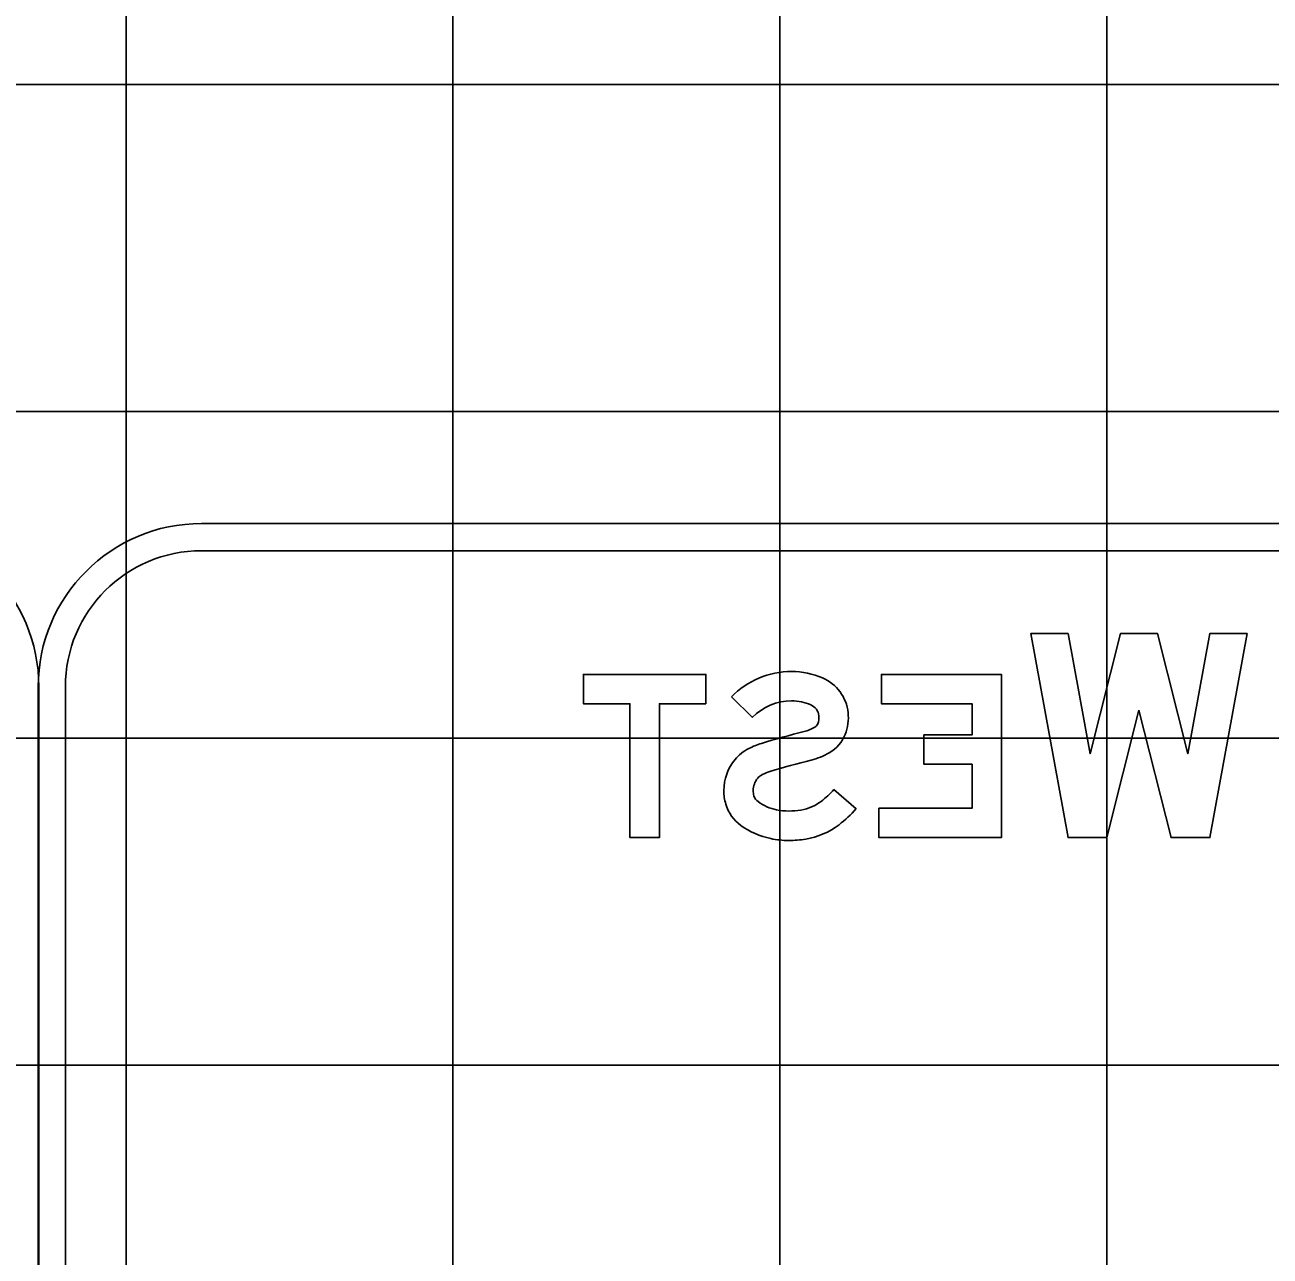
# Model space of a CAD drawing. Extents: x 1797809 to 2198143, y 249608 to 1237864.
# Drawn here: x 2197327.47 to 2197335.09, y 1237201.94 to 1237209.47 of the extents above; entities that cross this region are included whole.
import ezdxf

# ---------------------------------------------------------------- set-up
doc = ezdxf.new("R2010")
doc.units = 0
for name, color, linetype in [('GSBWFILL', 7, 'Continuous'), ('GSCOLORFILL', 7, 'Continuous'), ('GSOUTLINE', 7, 'Continuous'), ('GSSHT', 7, 'Continuous')]:
    doc.layers.add(name, color=color, linetype=linetype)

msp = doc.modelspace()

# ---------------------------------------------------------------- linework, layer by layer
at = {"layer": 'GSBWFILL'}
for points in [[(2197334.2865, 1237205.2785), (2197334.4832, 1237204.498), (2197334.7205, 1237204.498), (2197334.9484, 1237205.7468), (2197334.7199, 1237205.7468), (2197334.5857, 1237205.0113), (2197334.4003, 1237205.7468), (2197334.1728, 1237205.7468), (2197333.9874, 1237205.0113), (2197333.8532, 1237205.7468), (2197333.6247, 1237205.7468), (2197333.8526, 1237204.498), (2197334.0899, 1237204.498)], [(2197331.6367, 1237205.3172), (2197331.352, 1237205.3172), (2197331.352, 1237204.498), (2197331.1722, 1237204.498), (2197331.1722, 1237205.3172), (2197330.8874, 1237205.3172), (2197330.8874, 1237205.497), (2197331.6367, 1237205.497)], [(2197332.6956, 1237204.6778), (2197333.2651, 1237204.6778), (2197333.2651, 1237204.9465), (2197332.9704, 1237204.9465), (2197332.9704, 1237205.1263), (2197333.2651, 1237205.1263), (2197333.2651, 1237205.3172), (2197332.7106, 1237205.3172), (2197332.7106, 1237205.497), (2197333.4449, 1237205.497), (2197333.4449, 1237204.498), (2197332.6956, 1237204.498)]]:
    msp.add_lwpolyline(points, close=True, dxfattribs=at)
for points in [[(2197331.7926, 1237205.3595), (2197331.921, 1237205.2336)], [(2197332.5558, 1237204.675), (2197332.4197, 1237204.7926)]]:
    msp.add_lwpolyline(points, dxfattribs=at)
for centre, major_axis, start_param, end_param in [((2197332.1616, 1237204.9976), (0, -0.5169), 3.141593, 3.936866), ((2197332.1616, 1237205.0374), (0, -0.4771), 2.734498, 3.141593), ((2197332.2471, 1237205.2356), (0, -0.2612), 1.673036, 2.734498), ((2197332.1616, 1237204.9976), (0, -0.337), 3.141593, 3.936866), ((2197332.1616, 1237205.0374), (0, -0.2973), 2.734498, 3.141593), ((2197332.2471, 1237205.2356), (0, -0.0814), 1.673036, 2.734498), ((2197332.2229, 1237205.2332), (0, -0.2856), 1.200355, 1.673036), ((2197332.1777, 1237205.3907), (0, -0.251), 0.242483, 0.520435), ((2197332.2809, 1237205.2106), (0, -0.0435), 0.520435, 1.200355), ((2197332.2229, 1237205.2332), (0, -0.1057), 1.200355, 1.673036), ((2197333.4023, 1237200.4398), (0, -4.8491), 3.384076, 3.440112), ((2197332.2809, 1237205.2106), (0, -0.2233), 0.520435, 1.200355), ((2197332.0205, 1237204.8058), (0, -0.2666), 3.612643, 4.022005), ((2197332.1172, 1237204.6161), (0, -0.4795), 3.440112, 3.612643), ((2197332.0454, 1237204.7853), (0, -0.2989), 4.022005, 4.712389), ((2197333.4023, 1237200.4398), (0, -4.6692), 3.384076, 3.440112), ((2197332.1777, 1237205.3907), (0, -0.4308), 0.242483, 0.520435), ((2197332.0205, 1237204.8058), (0, -0.0867), 3.612643, 4.022005), ((2197332.1172, 1237204.6161), (0, -0.2997), 3.440112, 3.612643), ((2197332.0454, 1237204.7853), (0, -0.119), 4.022005, 4.712389), ((2197332.0292, 1237205.1299), (0, -0.516), 0.651895, 0.85835), ((2197332.0382, 1237204.7853), (0, -0.2916), 4.712389, 5.000417), ((2197332.0382, 1237204.7853), (0, -0.1118), 4.712389, 5.000417), ((2197331.9957, 1237204.7727), (0, -0.0674), 5.000417, 5.653686), ((2197332.1289, 1237204.9556), (0, -0.2937), 5.653686, 6.079948), ((2197332.174, 1237204.9401), (0, -0.2773), 0.161707, 0.651895), ((2197331.9957, 1237204.7727), (0, -0.2473), 5.000417, 5.653686), ((2197332.1438, 1237205.0277), (0, -0.3674), 6.079948, 6.283185), ((2197332.1438, 1237205.1255), (0, -0.4651), 6.283185, 6.444893), ((2197332.0292, 1237205.1299), (0, -0.6958), 0.651895, 0.85835), ((2197332.1289, 1237204.9556), (0, -0.4735), 5.653686, 6.079948), ((2197332.174, 1237204.9401), (0, -0.4572), 0.161707, 0.651895), ((2197332.1438, 1237205.0277), (0, -0.5472), 6.079948, 6.283185), ((2197332.1438, 1237205.1255), (0, -0.645), 6.283185, 6.444893)]:
    msp.add_ellipse(centre, major_axis=major_axis, ratio=0.999998, start_param=start_param, end_param=end_param, dxfattribs=at)
at = {"layer": 'GSCOLORFILL'}
for p, q in [((2197328.5503, 1237206.42), (2197341.5373, 1237206.42)), ((2197341.5373, 1237206.2535), (2197328.5503, 1237206.2535)), ((2197327.5513, 1237199.4187), (2197327.5513, 1237205.421)), ((2197327.5554, 1237205.4197), (2197327.5554, 1237199.4197)), ((2197327.7178, 1237205.421), (2197327.7178, 1237199.4187))]:
    msp.add_line(p, q, dxfattribs=at)
for points in [[(2197334.2865, 1237205.2785), (2197334.4832, 1237204.498), (2197334.7205, 1237204.498), (2197334.9484, 1237205.7468), (2197334.7199, 1237205.7468), (2197334.5857, 1237205.0113), (2197334.4003, 1237205.7468), (2197334.1728, 1237205.7468), (2197333.9874, 1237205.0113), (2197333.8532, 1237205.7468), (2197333.6247, 1237205.7468), (2197333.8526, 1237204.498), (2197334.0899, 1237204.498)], [(2197331.6367, 1237205.3172), (2197331.352, 1237205.3172), (2197331.352, 1237204.498), (2197331.1722, 1237204.498), (2197331.1722, 1237205.3172), (2197330.8874, 1237205.3172), (2197330.8874, 1237205.497), (2197331.6367, 1237205.497)], [(2197332.6956, 1237204.6778), (2197333.2651, 1237204.6778), (2197333.2651, 1237204.9465), (2197332.9704, 1237204.9465), (2197332.9704, 1237205.1263), (2197333.2651, 1237205.1263), (2197333.2651, 1237205.3172), (2197332.7106, 1237205.3172), (2197332.7106, 1237205.497), (2197333.4449, 1237205.497), (2197333.4449, 1237204.498), (2197332.6956, 1237204.498)]]:
    msp.add_lwpolyline(points, close=True, dxfattribs=at)
for points in [[(2197331.7926, 1237205.3595), (2197331.921, 1237205.2336)], [(2197332.5558, 1237204.675), (2197332.4197, 1237204.7926)]]:
    msp.add_lwpolyline(points, dxfattribs=at)
for centre, radius, start, end in [((2197326.5554, 1237205.4197), 1, 0, 90), ((2197328.5503, 1237205.421), 0.999, 90, 180), ((2197328.5503, 1237205.421), 0.8325, 90, 180)]:
    msp.add_arc(centre, radius, start, end, dxfattribs=at)
for centre, major_axis, start_param, end_param in [((2197332.1616, 1237204.9976), (0, -0.5169), 3.141593, 3.936866), ((2197332.1616, 1237205.0374), (0, -0.4771), 2.734498, 3.141593), ((2197332.2471, 1237205.2356), (0, -0.2612), 1.673036, 2.734498), ((2197332.1616, 1237204.9976), (0, -0.337), 3.141593, 3.936866), ((2197332.1616, 1237205.0374), (0, -0.2973), 2.734498, 3.141593), ((2197332.2471, 1237205.2356), (0, -0.0814), 1.673036, 2.734498), ((2197332.2229, 1237205.2332), (0, -0.2856), 1.200355, 1.673036), ((2197332.1777, 1237205.3907), (0, -0.251), 0.242483, 0.520435), ((2197332.2809, 1237205.2106), (0, -0.0435), 0.520435, 1.200355), ((2197332.2229, 1237205.2332), (0, -0.1057), 1.200355, 1.673036), ((2197333.4023, 1237200.4398), (0, -4.8491), 3.384076, 3.440112), ((2197332.2809, 1237205.2106), (0, -0.2233), 0.520435, 1.200355), ((2197332.0205, 1237204.8058), (0, -0.2666), 3.612643, 4.022005), ((2197332.1172, 1237204.6161), (0, -0.4795), 3.440112, 3.612643), ((2197332.0454, 1237204.7853), (0, -0.2989), 4.022005, 4.712389), ((2197333.4023, 1237200.4398), (0, -4.6692), 3.384076, 3.440112), ((2197332.1777, 1237205.3907), (0, -0.4308), 0.242483, 0.520435), ((2197332.0205, 1237204.8058), (0, -0.0867), 3.612643, 4.022005), ((2197332.1172, 1237204.6161), (0, -0.2997), 3.440112, 3.612643), ((2197332.0454, 1237204.7853), (0, -0.119), 4.022005, 4.712389), ((2197332.0292, 1237205.1299), (0, -0.516), 0.651895, 0.85835), ((2197332.0382, 1237204.7853), (0, -0.2916), 4.712389, 5.000417), ((2197332.0382, 1237204.7853), (0, -0.1118), 4.712389, 5.000417), ((2197331.9957, 1237204.7727), (0, -0.0674), 5.000417, 5.653686), ((2197332.1289, 1237204.9556), (0, -0.2937), 5.653686, 6.079948), ((2197332.174, 1237204.9401), (0, -0.2773), 0.161707, 0.651895), ((2197331.9957, 1237204.7727), (0, -0.2473), 5.000417, 5.653686), ((2197332.1438, 1237205.0277), (0, -0.3674), 6.079948, 6.283185), ((2197332.1438, 1237205.1255), (0, -0.4651), 6.283185, 6.444893), ((2197332.0292, 1237205.1299), (0, -0.6958), 0.651895, 0.85835), ((2197332.1289, 1237204.9556), (0, -0.4735), 5.653686, 6.079948), ((2197332.174, 1237204.9401), (0, -0.4572), 0.161707, 0.651895), ((2197332.1438, 1237205.0277), (0, -0.5472), 6.079948, 6.283185), ((2197332.1438, 1237205.1255), (0, -0.645), 6.283185, 6.444893)]:
    msp.add_ellipse(centre, major_axis=major_axis, ratio=0.999998, start_param=start_param, end_param=end_param, dxfattribs=at)
at = {"layer": 'GSOUTLINE'}
for points in [[(2197334.2865, 1237205.2785), (2197334.4832, 1237204.498), (2197334.7205, 1237204.498), (2197334.9484, 1237205.7468), (2197334.7199, 1237205.7468), (2197334.5857, 1237205.0113), (2197334.4003, 1237205.7468), (2197334.1728, 1237205.7468), (2197333.9874, 1237205.0113), (2197333.8532, 1237205.7468), (2197333.6247, 1237205.7468), (2197333.8526, 1237204.498), (2197334.0899, 1237204.498)], [(2197331.6367, 1237205.3172), (2197331.352, 1237205.3172), (2197331.352, 1237204.498), (2197331.1722, 1237204.498), (2197331.1722, 1237205.3172), (2197330.8874, 1237205.3172), (2197330.8874, 1237205.497), (2197331.6367, 1237205.497)], [(2197332.6956, 1237204.6778), (2197333.2651, 1237204.6778), (2197333.2651, 1237204.9465), (2197332.9704, 1237204.9465), (2197332.9704, 1237205.1263), (2197333.2651, 1237205.1263), (2197333.2651, 1237205.3172), (2197332.7106, 1237205.3172), (2197332.7106, 1237205.497), (2197333.4449, 1237205.497), (2197333.4449, 1237204.498), (2197332.6956, 1237204.498)]]:
    msp.add_lwpolyline(points, close=True, dxfattribs=at)
for points in [[(2197331.7926, 1237205.3595), (2197331.921, 1237205.2336)], [(2197332.5558, 1237204.675), (2197332.4197, 1237204.7926)]]:
    msp.add_lwpolyline(points, dxfattribs=at)
for centre, major_axis, start_param, end_param in [((2197332.1616, 1237204.9976), (0, -0.5169), 3.141593, 3.936866), ((2197332.1616, 1237205.0374), (0, -0.4771), 2.734498, 3.141593), ((2197332.2471, 1237205.2356), (0, -0.2612), 1.673036, 2.734498), ((2197332.1616, 1237204.9976), (0, -0.337), 3.141593, 3.936866), ((2197332.1616, 1237205.0374), (0, -0.2973), 2.734498, 3.141593), ((2197332.2471, 1237205.2356), (0, -0.0814), 1.673036, 2.734498), ((2197332.2229, 1237205.2332), (0, -0.2856), 1.200355, 1.673036), ((2197332.1777, 1237205.3907), (0, -0.251), 0.242483, 0.520435), ((2197332.2809, 1237205.2106), (0, -0.0435), 0.520435, 1.200355), ((2197332.2229, 1237205.2332), (0, -0.1057), 1.200355, 1.673036), ((2197333.4023, 1237200.4398), (0, -4.8491), 3.384076, 3.440112), ((2197332.2809, 1237205.2106), (0, -0.2233), 0.520435, 1.200355), ((2197332.0205, 1237204.8058), (0, -0.2666), 3.612643, 4.022005), ((2197332.1172, 1237204.6161), (0, -0.4795), 3.440112, 3.612643), ((2197332.0454, 1237204.7853), (0, -0.2989), 4.022005, 4.712389), ((2197333.4023, 1237200.4398), (0, -4.6692), 3.384076, 3.440112), ((2197332.1777, 1237205.3907), (0, -0.4308), 0.242483, 0.520435), ((2197332.0205, 1237204.8058), (0, -0.0867), 3.612643, 4.022005), ((2197332.1172, 1237204.6161), (0, -0.2997), 3.440112, 3.612643), ((2197332.0454, 1237204.7853), (0, -0.119), 4.022005, 4.712389), ((2197332.0292, 1237205.1299), (0, -0.516), 0.651895, 0.85835), ((2197332.0382, 1237204.7853), (0, -0.2916), 4.712389, 5.000417), ((2197332.0382, 1237204.7853), (0, -0.1118), 4.712389, 5.000417), ((2197331.9957, 1237204.7727), (0, -0.0674), 5.000417, 5.653686), ((2197332.1289, 1237204.9556), (0, -0.2937), 5.653686, 6.079948), ((2197332.174, 1237204.9401), (0, -0.2773), 0.161707, 0.651895), ((2197331.9957, 1237204.7727), (0, -0.2473), 5.000417, 5.653686), ((2197332.1438, 1237205.0277), (0, -0.3674), 6.079948, 6.283185), ((2197332.1438, 1237205.1255), (0, -0.4651), 6.283185, 6.444893), ((2197332.0292, 1237205.1299), (0, -0.6958), 0.651895, 0.85835), ((2197332.1289, 1237204.9556), (0, -0.4735), 5.653686, 6.079948), ((2197332.174, 1237204.9401), (0, -0.4572), 0.161707, 0.651895), ((2197332.1438, 1237205.0277), (0, -0.5472), 6.079948, 6.283185), ((2197332.1438, 1237205.1255), (0, -0.645), 6.283185, 6.444893)]:
    msp.add_ellipse(centre, major_axis=major_axis, ratio=0.999998, start_param=start_param, end_param=end_param, dxfattribs=at)
at = {"layer": 'GSSHT'}
for p, q in [((2197328.0894, 1237163.1062), (2197328.0894, 1237223.1062)), ((2197330.0894, 1237163.1062), (2197330.0894, 1237223.1062)), ((2197332.0894, 1237163.1062), (2197332.0894, 1237223.1062)), ((2197334.0894, 1237163.1062), (2197334.0894, 1237223.1062)), ((2197288.0894, 1237209.1062), (2197408.0894, 1237209.1062)), ((2197288.0894, 1237207.1062), (2197408.0894, 1237207.1062)), ((2197288.0894, 1237205.1062), (2197408.0894, 1237205.1062)), ((2197288.0894, 1237203.1062), (2197408.0894, 1237203.1062))]:
    msp.add_line(p, q, dxfattribs=at)

doc.saveas('drawing.dxf')
